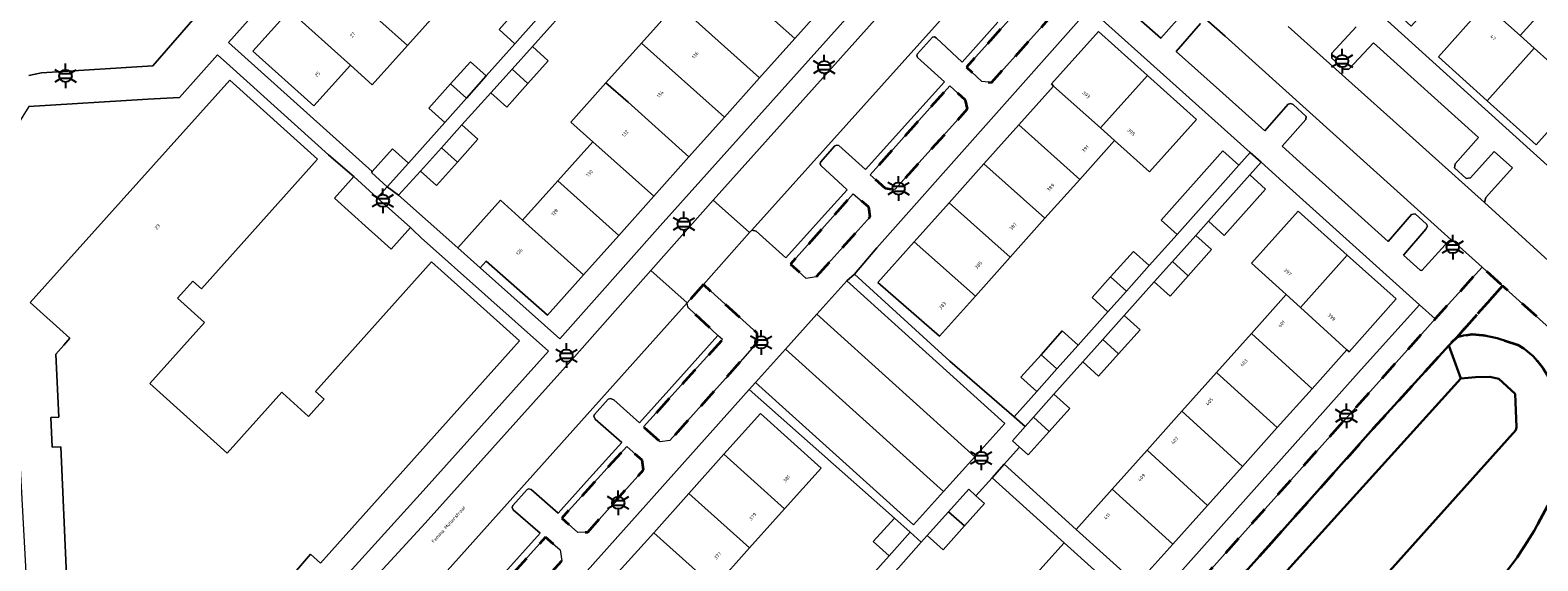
# Model space of a CAD drawing. Extents: x 105780 to 185197, y 477999 to 525027.
# Tile 67 of 562: x 106127 to 106281, y 478780 to 478834. Entities that reach past the tile are written whole.
import ezdxf
from ezdxf.enums import TextEntityAlignment as Align

# ---------------------------------------------------------------- set-up
doc = ezdxf.new("R2010")
doc.units = 0
doc.linetypes.add('XX-HIDDEN', pattern=[4, 2, -2])
for name, color, linetype, lineweight in [('B-GV-GR-MATERIAALGRENS-G', 252, 'XX-HIDDEN', 35), ('B-RO-IE-MEUBILAIR_WEGMEUBILAIR-S', 252, 'Continuous', 25), ('B-WE-GW-WATERGANG_SLOOT_INSTEEK-G', 252, 'Continuous', 30), ('B-XX-KG-KADASTRAAL_BEBOUWING-G', 252, 'Continuous', 20), ('B1-WE-OG-BEBOUWING-T18', 7, 'Continuous', 18), ('B1-WE-OG-TERREIN_ERF-GV', 252, 'Continuous', 18), ('B1-WE-OG-TOPOGRAFIE-T18', 10, 'Continuous', 18), ('B1-WE-VH-VERHARDING_ASFALT-GV', 252, 'Continuous', 18), ('B1-WE-VH-VERHARDING_BETONSTRAATSTEEN-GV', 252, 'Continuous', 18), ('B1-WE-VH-VERHARDING_TEGEL-GV', 252, 'Continuous', 18)]:
    doc.layers.add(name, color=color, linetype=linetype, lineweight=lineweight)
doc.styles.add('NLCS-ISO', font='NLCS-ISO.ttf')
doc.styles.add('NLCS-ISO-M200-T18', font='NLCS-ISO.ttf', dxfattribs={"height": 0.36})

# ---------------------------------------------------------------- blocks, each defined once
blk = doc.blocks.new('B-SIE-WEG_LICHTMAST-SO')
at = {"ltscale": 0.1}
for p, q in [((-1.1, 0.63), (-2.19, 1.27)), ((0, 1.27), (0, 2.53)), ((1.1, 0.63), (2.19, 1.27)), ((-1.1, -0.63), (-2.19, -1.27)), ((0, -1.27), (0, -2.53)), ((1.1, -0.63), (2.19, -1.27))]:
    blk.add_line(p, q, dxfattribs=at)
at = {"flags": 128}
for points in [[(-1.16, 0.5), (1.16, 0.5)], [(-1.16, -0.5), (1.16, -0.5)]]:
    blk.add_lwpolyline(points, dxfattribs=at)
at = {"ltscale": 0.1}
blk.add_circle((0, 0), 1.27, dxfattribs=at)
at = {"style": 'NLCS-ISO'}
blk.add_attdef('TYPE', text='', height=1.8, dxfattribs=at).set_placement((0, 2.53), align=Align.BOTTOM_CENTER)

msp = doc.modelspace()

# ---------------------------------------------------------------- linework, layer by layer
at = {"layer": 'B-GV-GR-MATERIAALGRENS-G', "flags": 128}
for points in [[(106231.06, 478835.591), (106231.005, 478836.515), (106229.199, 478838.062), (106228.786, 478837.522), (106226.333, 478834.785), (106222.623, 478830.644), (106224.173, 478829.183), (106225.184, 478829.087)], [(106222.721, 478826.361), (106222.518, 478827.257), (106220.901, 478828.723), (106217.413, 478824.83), (106212.744, 478819.62), (106214.27, 478818.236), (106215.271, 478818.114)], [(106212.744, 478815.317), (106212.586, 478816.317), (106211.004, 478817.679), (106208.619, 478815.011), (106204.568, 478810.48), (106206.16, 478809.019), (106207.185, 478809.164)], [(106253.591, 478781.647), (106264.344, 478793.665), (106271.022, 478801.009), (106272.056, 478802.15), (106272.895, 478802.994), (106277.556, 478808.267), (106275.456, 478810.161), (106270.661, 478804.873), (106269.872, 478804.003), (106212.069, 478739.52), (106184.409, 478708.578), (106134.741, 478705.78), (106131.611, 478702.256), (106134.86, 478702.372), (106135.109, 478702.415), (106139.808, 478703.245), (106145.439, 478703.644), (106169.596, 478704.709), (106179.64, 478705.209), (106184.795, 478705.767), (106185.313, 478705.916), (106185.744, 478706.09), (106186.031, 478706.286), (106201.884, 478724.089), (106222.081, 478746.54), (106240.059, 478766.626)], [(106277.556, 478808.267), (106272.895, 478802.994), (106273.555, 478803.179), (106274.458, 478803.29), (106275.552, 478803.209), (106276.991, 478802.907), (106279.129, 478802.208), (106279.75, 478801.827), (106280.696, 478801.042), (106281.121, 478800.565), (106281.733, 478799.773), (106282.323, 478798.855), (106282.392, 478798.715), (106282.8, 478797.894), (106283.354, 478796.553), (106283.667, 478795.23), (106284.057, 478793.892), (106284.093, 478791.78), (106283.824, 478790.438), (106283.539, 478789.038), (106283.055, 478787.398), (106280.804, 478783.168), (106279.045, 478780.424), (106277.869, 478778.865), (106242.233, 478738.947), (106218.551, 478711.909), (106211.114, 478703.849), (106205.532, 478698.738), (106201.52, 478695.139), (106194.821, 478689.582), (106193.14, 478688.371), (106191.205, 478687.263), (106189.503, 478686.492), (106188.043, 478686.048), (106183.491, 478685.271), (106175.735, 478684.137), (106164.317, 478682.623), (106142.941, 478681.589), (106140.881, 478681.67), (106140.3, 478681.814), (106139.709, 478682.186), (106139.071, 478682.509), (106138.576, 478682.867), (106138.032, 478683.233), (106137.645, 478683.529), (106137.346, 478683.763), (106136.822, 478684.311), (106136.458, 478684.733), (106135.97, 478685.321), (106133.191, 478690.138), (106132.47, 478691.795), (106132.116, 478692.973), (106132.059, 478693.22), (106131.849, 478694.127), (106131.832, 478695.656), (106132.026, 478697.157), (106132.422, 478698.658), (106132.876, 478699.923), (106133.688, 478701.12), (106134.285, 478701.818), (106134.593, 478702.158), (106134.86, 478702.372), (106131.611, 478702.256), (106130.391, 478700.882), (106131.051, 478688.342), (106130.445, 478688.417), (106130.552, 478686.242), (106130.742, 478685.487), (106131.17, 478684.552), (106131.688, 478683.735), (106133.11, 478682.409), (106133.524, 478682.161), (106134.182, 478682.002), (106134.25, 478682.359), (106138.886, 478682.003), (106138.903, 478679.945), (106142.606, 478679.832), (106149.511, 478680.04), (106153.852, 478680.171), (106163.032, 478680.342), (106164.964, 478680.523), (106173.601, 478681.824), (106183.343, 478683.218), (106186.681, 478683.782), (106188.919, 478684.36), (106190.227, 478684.778), (106191.85, 478685.421), (106193.111, 478686.028), (106194.451, 478686.781), (106196.101, 478687.837), (106197.442, 478688.773), (106198.729, 478689.83), (106219.28, 478707.948), (106231.934, 478722.143), (106249.488, 478741.684), (106266.029, 478760.229), (106280.872, 478776.689), (106281.882, 478777.943), (106283.008, 478779.546), (106289.247, 478789.422), (106289.736, 478790.564), (106290.067, 478791.632), (106290.353, 478792.813), (106290.347, 478794.514), (106289.981, 478795.94), (106289.666, 478796.699), (106289.342, 478797.267), (106288.477, 478798.343), (106284.793, 478801.739)], [(106195.632, 478808.391), (106193.968, 478806.528), (106194.055, 478806.104), (106194.138, 478805.955), (106197.124, 478803.156), (106197.612, 478802.769), (106194.358, 478799.172), (106189.502, 478793.806), (106191.205, 478792.279), (106192.204, 478792.413), (106197.913, 478798.758), (106201.164, 478802.464), (106201.156, 478803.42)], [(106189.494, 478789.401), (106189.362, 478790.395), (106187.802, 478791.811), (106184.445, 478788.12), (106181.132, 478784.477), (106182.754, 478782.988), (106183.776, 478783.046)], [(106167.625, 478776.799), (106167.318, 478776.803), (106165.197, 478774.37), (106170.657, 478769.528), (106171.891, 478769.703), (106175.005, 478773.297), (106181.129, 478780.104), (106180.938, 478781.207), (106179.46, 478782.511), (106175.471, 478778.113), (106171.222, 478773.428), (106170.751, 478773.854), (106170.825, 478773.953), (106170.899, 478774.05), (106170.753, 478774.017)]]:
    msp.add_lwpolyline(points, close=True, dxfattribs=at)
at = {"layer": 'B-WE-GW-WATERGANG_SLOOT_INSTEEK-G', "flags": 128}
for points in [[(106281.733, 478799.773), (106281.121, 478800.565), (106280.696, 478801.042), (106279.75, 478801.827), (106279.129, 478802.208), (106276.991, 478802.907), (106275.552, 478803.209), (106274.458, 478803.29), (106273.555, 478803.179), (106272.895, 478802.994), (106272.056, 478802.15), (106273.293, 478798.768), (106274.778, 478798.898), (106276.24, 478798.921), (106277.186, 478798.738), (106278.84, 478797.184), (106279.005, 478793.788), (106278.915, 478793.487), (106192.711, 478697.367)], [(106255.793, 478779.451), (106273.293, 478798.768), (106272.056, 478802.15), (106271.022, 478801.009), (106264.344, 478793.665), (106253.591, 478781.647), (106240.059, 478766.626)], [(106277.869, 478778.865), (106279.045, 478780.424), (106280.804, 478783.168), (106283.055, 478787.398)]]:
    msp.add_lwpolyline(points, dxfattribs=at)
msp.add_lwpolyline([(106278.915, 478793.487), (106279.005, 478793.788), (106278.84, 478797.184), (106277.186, 478798.738), (106276.24, 478798.921), (106274.778, 478798.898), (106273.293, 478798.768), (106255.793, 478779.451), (106207.798, 478725.764), (106206.349, 478724.149), (106187.705, 478703.365), (106185.437, 478701.83), (106180.534, 478701.409), (106145.701, 478699.871), (106137.915, 478699.347), (106135.811, 478697.026), (106135.706, 478694.076), (106138.388, 478691.826), (106138.812, 478691.751), (106154.411, 478692.446), (106187.679, 478694.109), (106190.132, 478695.749), (106192.711, 478697.367)], close=True, dxfattribs=at)
at = {"layer": 'B-XX-KG-KADASTRAAL_BEBOUWING-G', "flags": 128}
for points in [[(106160.404, 478844.509), (106156.798, 478840.479), (106165.302, 478832.871), (106168.91, 478836.898)], [(106202.364, 478843.184), (106198.757, 478839.156), (106205.004, 478833.563), (106208.611, 478837.592)], [(106198.757, 478839.156), (106196.507, 478841.171), (106192.899, 478837.143), (106201.398, 478829.535), (106205.004, 478833.563)], [(106156.798, 478840.479), (106153.194, 478836.451), (106159.457, 478830.847), (106161.694, 478828.843), (106165.302, 478832.871)], [(106282.93, 478837.859), (106279.36, 478833.876), (106280.812, 478832.578), (106285.622, 478828.275), (106289.19, 478832.26)], [(106153.194, 478836.451), (106149.453, 478832.27), (106155.718, 478826.673), (106159.457, 478830.847)], [(106178.544, 478835.53), (106176.918, 478836.986), (106174.693, 478834.506), (106176.322, 478833.044)], [(106192.899, 478837.143), (106189.292, 478833.115), (106197.792, 478825.506), (106201.398, 478829.535)], [(106280.812, 478832.578), (106279.36, 478833.876), (106275.771, 478837.052), (106270.988, 478831.7), (106275.993, 478827.186)], [(106189.292, 478833.115), (106185.643, 478829.039), (106187.916, 478827.045), (106194.16, 478821.449), (106197.792, 478825.506)], [(106241.164, 478829.777), (106236.134, 478834.279), (106231.318, 478828.923), (106231.539, 478828.71), (106236.359, 478824.416)], [(106178.102, 478832.765), (106176.018, 478830.443), (106177.65, 478828.981), (106179.732, 478831.302)], [(106285.622, 478828.275), (106280.812, 478832.578), (106275.993, 478827.186), (106280.992, 478822.677), (106285.836, 478828.094)], [(106173.37, 478829.74), (106171.75, 478831.194), (106169.712, 478828.923), (106171.339, 478827.467)], [(106177.65, 478828.981), (106176.018, 478830.443), (106173.848, 478828.024), (106175.478, 478826.561)], [(106171.339, 478827.467), (106169.712, 478828.923), (106167.496, 478826.453), (106169.125, 478824.991)], [(106185.643, 478829.039), (106182.039, 478825.015), (106184.292, 478822.997), (106190.557, 478817.423), (106194.16, 478821.449), (106187.916, 478827.045)], [(106236.359, 478824.416), (106231.539, 478828.71), (106227.967, 478824.725), (106234.219, 478819.155), (106237.788, 478823.142)], [(106241.164, 478829.777), (106236.359, 478824.416), (106237.788, 478823.142), (106241.385, 478819.926), (106246.186, 478825.282)], [(106170.889, 478824.727), (106168.792, 478822.39), (106170.423, 478820.928), (106172.519, 478823.264)], [(106227.967, 478824.725), (106224.397, 478820.742), (106230.652, 478815.168), (106234.219, 478819.155)], [(106165.39, 478820.811), (106163.758, 478822.27), (106161.699, 478819.968), (106161.598, 478819.855), (106163.23, 478818.396)], [(106170.423, 478820.928), (106168.792, 478822.39), (106166.635, 478819.986), (106168.265, 478818.523)], [(106184.292, 478822.997), (106180.707, 478818.993), (106186.953, 478813.397), (106190.557, 478817.423)], [(106224.397, 478820.742), (106220.825, 478816.758), (106227.084, 478811.181), (106230.652, 478815.168)], [(106250.527, 478820.607), (106248.902, 478822.059), (106242.571, 478814.976), (106244.196, 478813.524)], [(106159.8, 478819.433), (106157.819, 478817.233), (106161.321, 478814.08), (106162.265, 478813.23), (106163.62, 478812.01), (106165.601, 478814.21), (106162.21, 478817.263)], [(106251.646, 478819.617), (106247.402, 478814.868), (106249.028, 478813.415), (106253.272, 478818.164)], [(106180.707, 478818.993), (106177.104, 478814.967), (106183.349, 478809.371), (106186.953, 478813.397)], [(106177.104, 478814.967), (106174.822, 478817.012), (106170.459, 478812.142), (106172.751, 478810.101), (106173.366, 478810.792), (106179.665, 478805.256), (106183.349, 478809.371)], [(106220.825, 478816.758), (106217.255, 478812.774), (106223.516, 478807.195), (106227.084, 478811.181)], [(106261.643, 478811.398), (106256.621, 478815.894), (106251.822, 478810.561), (106255.386, 478807.367), (106256.831, 478806.051)], [(106246.102, 478813.414), (106243.721, 478810.75), (106245.334, 478809.282), (106247.728, 478811.961)], [(106217.255, 478812.774), (106213.513, 478808.6), (106219.843, 478803.091), (106223.516, 478807.195)], [(106241.344, 478810.333), (106239.719, 478811.785), (106237.382, 478809.171), (106239.009, 478807.721)], [(106261.643, 478811.398), (106256.831, 478806.051), (106261.614, 478801.698), (106261.832, 478801.504), (106266.656, 478806.911)], [(106245.334, 478809.282), (106243.721, 478810.75), (106241.851, 478808.657), (106243.477, 478807.204)], [(106239.009, 478807.721), (106237.382, 478809.171), (106235.48, 478807.044), (106237.105, 478805.592)], [(106256.831, 478806.051), (106255.386, 478807.367), (106251.818, 478803.379), (106258.04, 478797.715), (106261.614, 478801.698)], [(106238.772, 478805.212), (106236.591, 478802.771), (106238.203, 478801.303), (106240.398, 478803.759)], [(106234.053, 478802.177), (106232.428, 478803.629), (106230.251, 478801.194), (106231.878, 478799.744)], [(106238.203, 478801.303), (106236.591, 478802.771), (106234.521, 478800.455), (106236.147, 478799.002)], [(106251.818, 478803.379), (106248.25, 478799.393), (106254.468, 478793.733), (106258.04, 478797.715)], [(106231.878, 478799.744), (106230.251, 478801.194), (106228.189, 478798.887), (106229.814, 478797.435)], [(106248.25, 478799.393), (106244.683, 478795.406), (106250.894, 478789.751), (106254.468, 478793.733)], [(106231.575, 478797.159), (106229.46, 478794.792), (106231.072, 478793.325), (106233.201, 478795.706)], [(106197.744, 478791.013), (106203.966, 478785.436), (106207.694, 478789.596), (106201.479, 478795.18)], [(106231.072, 478793.325), (106229.46, 478794.792), (106228.61, 478793.842), (106227.31, 478792.388), (106228.029, 478791.745), (106228.936, 478790.935)], [(106244.683, 478795.406), (106241.115, 478791.418), (106247.321, 478785.769), (106250.894, 478789.751)], [(106241.115, 478791.418), (106237.547, 478787.431), (106243.748, 478781.787), (106247.321, 478785.769)], [(106197.744, 478791.013), (106194.143, 478786.995), (106200.365, 478781.419), (106203.966, 478785.436)], [(106194.143, 478786.995), (106190.543, 478782.978), (106196.765, 478777.402), (106200.365, 478781.419)], [(106223.576, 478786.768), (106222.842, 478787.427), (106220.776, 478785.125), (106222.398, 478783.668), (106224.465, 478785.971)], [(106237.547, 478787.431), (106233.861, 478783.312), (106240.082, 478777.701), (106243.748, 478781.787)], [(106222.398, 478783.668), (106220.776, 478785.125), (106218.581, 478782.679), (106220.204, 478781.223)], [(106215.214, 478784.475), (106213.05, 478782.063), (106214.673, 478780.608), (106216.837, 478783.02)], [(106190.543, 478782.978), (106186.943, 478778.962), (106193.165, 478773.385), (106196.765, 478777.402)], [(106232.612, 478781.953), (106228.907, 478777.82), (106235.139, 478772.221), (106238.843, 478776.355)]]:
    msp.add_lwpolyline(points, close=True, dxfattribs=at)
msp.add_lwpolyline([(106153.923, 478779.123), (106155.348, 478780.788), (106156.394, 478779.856), (106176.782, 478802.628), (106167.767, 478810.699), (106155.881, 478797.422), (106156.745, 478796.648), (106155.984, 478795.799), (106155.17, 478794.89), (106152.524, 478797.26), (106152.414, 478797.359), (106146.825, 478791.12), (106138.878, 478798.256), (106144.49, 478804.506), (106141.737, 478806.978), (106142.391, 478807.706), (106143.314, 478808.734), (106144.177, 478807.959), (106156.08, 478821.221), (106147.075, 478829.303), (106126.64, 478806.532), (106130.7, 478802.881), (106130.069, 478802.177), (106129.25, 478801.265), (106129.577, 478794.821), (106128.736, 478794.773), (106128.88, 478791.744), (106129.776, 478791.786), (106130.39, 478777.827)], dxfattribs=at)
at = {"layer": 'B1-WE-OG-TERREIN_ERF-GV', "flags": 128}
for points in [[(106170.203, 478859.176), (106146.944, 478833.166), (106161.699, 478819.968), (106163.758, 478822.27), (106165.39, 478820.811), (106169.125, 478824.991), (106167.496, 478826.453), (106169.712, 478828.923), (106171.75, 478831.194), (106173.37, 478829.74), (106176.322, 478833.044), (106174.693, 478834.506)], [(106281.544, 478852.917), (106280.135, 478851.387), (106281.757, 478849.93), (106279.843, 478847.8), (106277.506, 478845.199), (106275.884, 478846.656), (106272.93, 478843.368), (106274.552, 478841.911), (106268.203, 478834.844), (106266.581, 478836.301), (106265.77, 478835.399), (106282.156, 478820.586)], [(106208.611, 478837.592), (106205.004, 478833.563), (106201.398, 478829.535), (106197.792, 478825.506), (106194.16, 478821.449), (106190.557, 478817.423), (106186.953, 478813.397), (106183.349, 478809.371), (106179.665, 478805.256), (106173.366, 478810.792), (106172.751, 478810.101), (106180.915, 478802.833), (106191.19, 478814.408), (106210.563, 478835.928)], [(106285.836, 478828.094), (106280.992, 478822.677), (106275.993, 478827.186), (106270.988, 478831.7), (106275.771, 478837.052), (106279.36, 478833.876), (106282.93, 478837.859)], [(106168.91, 478836.898), (106165.302, 478832.871), (106161.694, 478828.843), (106159.457, 478830.847), (106155.718, 478826.673), (106149.453, 478832.27), (106153.194, 478836.451)], [(106181.041, 478836.04), (106178.102, 478832.765), (106179.732, 478831.302), (106177.65, 478828.981), (106175.478, 478826.561), (106173.848, 478828.024), (106170.889, 478824.727), (106172.519, 478823.264), (106170.423, 478820.928), (106168.265, 478818.523), (106166.635, 478819.986), (106164.381, 478817.553), (106170.459, 478812.142), (106174.822, 478817.012), (106177.104, 478814.967), (106180.707, 478818.993), (106184.292, 478822.997), (106182.039, 478825.015), (106185.643, 478829.039), (106189.292, 478833.115), (106192.899, 478837.143)], [(106159.325, 478778.914), (106166.895, 478787.261), (106179.745, 478801.579), (106166.717, 478813.153), (106165.85, 478813.986), (106165.601, 478814.21), (106163.62, 478812.01), (106162.265, 478813.23), (106161.321, 478814.08), (106157.819, 478817.233), (106159.8, 478819.433), (106159.626, 478819.59), (106157.192, 478821.667), (106147.084, 478830.769), (106145.811, 478831.915), (106141.929, 478827.546), (106138.7, 478827.351), (106126.488, 478826.612), (106123.748, 478822.223), (106124.363, 478811.401), (106124.59, 478807.856), (106124.73, 478805.306), (106126.387, 478775.123)], [(106130.39, 478777.827), (106129.776, 478791.786), (106128.88, 478791.744), (106128.736, 478794.773), (106129.577, 478794.821), (106129.25, 478801.265), (106130.069, 478802.177), (106130.7, 478802.881), (106126.64, 478806.532), (106147.075, 478829.303), (106156.08, 478821.221), (106144.177, 478807.959), (106143.314, 478808.734), (106142.391, 478807.706), (106141.737, 478806.978), (106144.49, 478804.506), (106138.878, 478798.256), (106146.825, 478791.12), (106152.414, 478797.359), (106152.524, 478797.26), (106155.17, 478794.89), (106155.984, 478795.799), (106156.745, 478796.648), (106155.881, 478797.422), (106167.767, 478810.699), (106176.782, 478802.628), (106156.394, 478779.856), (106155.348, 478780.788), (106153.923, 478779.123)], [(106241.944, 478776.022), (106263.083, 478799.694), (106269.033, 478806.295), (106255.03, 478818.913), (106252.807, 478820.916), (106251.646, 478819.617), (106253.272, 478818.164), (106249.028, 478813.415), (106247.402, 478814.868), (106246.102, 478813.414), (106247.728, 478811.961), (106245.334, 478809.282), (106243.477, 478807.204), (106241.851, 478808.657), (106238.772, 478805.212), (106240.398, 478803.759), (106238.203, 478801.303), (106236.147, 478799.002), (106234.521, 478800.455), (106231.575, 478797.159), (106233.201, 478795.706), (106231.072, 478793.325), (106228.936, 478790.935), (106228.029, 478791.745), (106226.458, 478789.989), (106233.861, 478783.312), (106237.547, 478787.431), (106241.115, 478791.418), (106244.683, 478795.406), (106248.25, 478799.393), (106251.818, 478803.379), (106255.386, 478807.367), (106251.822, 478810.561), (106256.621, 478815.894), (106261.643, 478811.398), (106266.656, 478806.911), (106261.832, 478801.504), (106261.614, 478801.698), (106258.04, 478797.715), (106254.468, 478793.733), (106250.894, 478789.751), (106247.321, 478785.769), (106243.748, 478781.787), (106240.082, 478777.701)], [(106228.907, 478777.82), (106232.612, 478781.953), (106225.227, 478788.589), (106223.576, 478786.768), (106224.465, 478785.971), (106222.398, 478783.668), (106220.204, 478781.223), (106218.581, 478782.679), (106217.973, 478782.001), (106215.629, 478779.388)]]:
    msp.add_lwpolyline(points, dxfattribs=at)
for points in [[(106181.041, 478836.04), (106183.261, 478838.513), (106185.296, 478840.78), (106184.151, 478841.804), (106183.512, 478841.089), (106180.567, 478837.793), (106178.544, 478835.53), (106176.322, 478833.044), (106173.37, 478829.74), (106171.339, 478827.467), (106169.125, 478824.991), (106165.39, 478820.811), (106163.23, 478818.396), (106164.381, 478817.553), (106166.635, 478819.986), (106168.792, 478822.39), (106170.889, 478824.727), (106173.848, 478828.024), (106176.018, 478830.443), (106178.102, 478832.765)], [(106239.719, 478811.785), (106241.344, 478810.333), (106244.196, 478813.524), (106242.571, 478814.976), (106248.902, 478822.059), (106250.527, 478820.607), (106251.697, 478821.916), (106235.225, 478836.645), (106213.428, 478812.127), (106211.13, 478809.452), (106220.904, 478800.55), (106227.481, 478794.825), (106229.814, 478797.435), (106228.189, 478798.887), (106230.251, 478801.194), (106232.428, 478803.629), (106234.053, 478802.177), (106237.105, 478805.592), (106235.48, 478807.044), (106237.382, 478809.171)], [(106230.652, 478815.168), (106227.084, 478811.181), (106223.516, 478807.195), (106219.843, 478803.091), (106213.513, 478808.6), (106217.255, 478812.774), (106220.825, 478816.758), (106224.397, 478820.742), (106227.967, 478824.725), (106231.539, 478828.71), (106231.318, 478828.923), (106236.134, 478834.279), (106241.164, 478829.777), (106246.186, 478825.282), (106241.385, 478819.926), (106237.788, 478823.142), (106234.219, 478819.155)], [(106207.079, 478775.402), (106209.2, 478777.766), (106210.821, 478776.312), (106214.673, 478780.608), (106213.05, 478782.063), (106215.214, 478784.475), (106200.338, 478797.653), (106176.867, 478771.39), (106191.766, 478758.329), (106193.93, 478760.741), (106195.553, 478759.286), (106199.344, 478763.514), (106197.722, 478764.969), (106199.876, 478767.369), (106201.983, 478769.717), (106203.603, 478768.263), (106206.562, 478771.562), (106204.939, 478773.018)], [(106193.165, 478773.385), (106189.565, 478769.368), (106185.826, 478765.196), (106179.61, 478770.78), (106183.342, 478774.944), (106186.943, 478778.962), (106190.543, 478782.978), (106194.143, 478786.995), (106197.744, 478791.013), (106201.479, 478795.18), (106207.694, 478789.596), (106203.966, 478785.436), (106200.365, 478781.419), (106196.765, 478777.402)]]:
    msp.add_lwpolyline(points, close=True, dxfattribs=at)
at = {"layer": 'B1-WE-VH-VERHARDING_ASFALT-GV', "flags": 128}
for points in [[(106228.397, 478852.411), (106196.654, 478817.018), (106200.373, 478813.701), (106200.605, 478813.947), (106225.372, 478841.514)], [(106241.487, 478840.574), (106249.113, 478833.805), (106272.306, 478812.96), (106272.418, 478812.902), (106275.456, 478810.161), (106277.556, 478808.267), (106284.793, 478801.739)], [(106291.51, 478802.402), (106275.7, 478816.794), (106266.346, 478825.177), (106255.594, 478834.813)], [(106167.318, 478776.803), (106193.968, 478806.528), (106190.25, 478809.809), (106182.411, 478800.984), (106167.123, 478783.946), (106160.82, 478777.136)]]:
    msp.add_lwpolyline(points, dxfattribs=at)
at = {"layer": 'B1-WE-VH-VERHARDING_BETONSTRAATSTEEN-GV', "flags": 128}
for points in [[(106126.496, 478829.796), (106127.782, 478830.069), (106139.193, 478830.77), (106144.237, 478836.533), (106171.924, 478866.721), (106184.202, 478880.984), (106189.734, 478887.132), (106193.231, 478891.013), (106196.191, 478894.297), (106209.708, 478908.713), (106229.367, 478930.545), (106238.243, 478941.197)], [(106225.372, 478841.514), (106200.605, 478813.947), (106201.038, 478813.864), (106204.098, 478811.107), (106208.068, 478815.51), (106210.383, 478818.078), (106207.661, 478820.565), (106207.596, 478820.734), (106207.654, 478820.919), (106209.121, 478822.596), (106209.299, 478822.672), (106209.53, 478822.626), (106212.251, 478820.158), (106216.886, 478825.307), (106220.338, 478829.142), (106217.6, 478831.625), (106217.531, 478831.87), (106217.573, 478831.997), (106219.114, 478833.716), (106219.333, 478833.737), (106219.491, 478833.63), (106222.163, 478831.17), (106225.815, 478835.253)], [(106246.591, 478835.125), (106244.11, 478832.23), (106248.53, 478828.289), (106253.193, 478824.131), (106255.59, 478826.855), (106255.873, 478826.926), (106256.103, 478826.825), (106257.42, 478825.596), (106257.387, 478825.298), (106254.952, 478822.553), (106256.784, 478820.91), (106261.388, 478816.78), (106265.821, 478812.804), (106268.236, 478815.568), (106268.588, 478815.614), (106269.777, 478814.554), (106269.864, 478814.348), (106269.706, 478814.053), (106267.399, 478811.389), (106269.098, 478809.864), (106269.295, 478809.831), (106272.032, 478812.819), (106272.306, 478812.96), (106249.113, 478833.805), (106241.487, 478840.574)], [(106238.818, 478836.887), (106242.539, 478833.612), (106245.028, 478836.397)], [(106255.594, 478834.813), (106266.346, 478825.177), (106275.7, 478816.794), (106275.838, 478817.281), (106278.571, 478820.351), (106276.7, 478822.008), (106274.262, 478819.308), (106273.824, 478819.235), (106272.634, 478820.32), (106272.718, 478820.748), (106275.097, 478823.444), (106264.331, 478833.129), (106261.804, 478830.454), (106261.303, 478830.436), (106260.061, 478831.568), (106260.044, 478832.068), (106262.55, 478834.781)], [(106174.967, 478778.561), (106178.902, 478782.925), (106176.146, 478785.334), (106176.05, 478785.567), (106176.108, 478785.752), (106177.577, 478787.391), (106177.726, 478787.475), (106177.996, 478787.412), (106180.746, 478784.973), (106183.965, 478788.546), (106187.281, 478792.228), (106184.528, 478794.617), (106184.418, 478794.915), (106184.477, 478795.081), (106185.873, 478796.66), (106186.128, 478796.72), (106186.472, 478796.591), (106189.089, 478794.235), (106193.901, 478799.578), (106197.124, 478803.156), (106194.138, 478805.955), (106194.055, 478806.104), (106193.968, 478806.528), (106167.318, 478776.803)]]:
    msp.add_lwpolyline(points, dxfattribs=at)
for points in [[(106200.373, 478813.701), (106196.654, 478817.018), (106190.25, 478809.809), (106193.968, 478806.528), (106195.632, 478808.391)], [(106210.344, 478808.761), (106207.264, 478805.344), (106223.46, 478790.748), (106226.54, 478794.165)], [(106207.264, 478805.344), (106204.056, 478801.783), (106220.252, 478787.187), (106223.46, 478790.748)], [(106204.056, 478801.783), (106200.976, 478798.366), (106217.172, 478783.77), (106220.252, 478787.187)]]:
    msp.add_lwpolyline(points, close=True, dxfattribs=at)
at = {"layer": 'B1-WE-VH-VERHARDING_TEGEL-GV', "flags": 128}
for points in [[(106126.488, 478826.612), (106138.7, 478827.351), (106141.929, 478827.546), (106145.811, 478831.915), (106147.084, 478830.769), (106157.192, 478821.667), (106159.626, 478819.59), (106159.8, 478819.433), (106162.21, 478817.263), (106163.23, 478818.396), (106161.598, 478819.855), (106161.699, 478819.968), (106146.944, 478833.166), (106170.203, 478859.176)], [(106160.82, 478777.136), (106167.123, 478783.946), (106182.411, 478800.984), (106190.25, 478809.809), (106196.654, 478817.018), (106228.397, 478852.411)], [(106144.237, 478836.533), (106139.193, 478830.77), (106127.782, 478830.069), (106126.496, 478829.796)], [(106176.867, 478771.39), (106200.338, 478797.653), (106200.976, 478798.366), (106204.056, 478801.783), (106207.264, 478805.344), (106210.344, 478808.761), (106211.13, 478809.452), (106213.428, 478812.127), (106235.225, 478836.645), (106251.697, 478821.916), (106252.807, 478820.916), (106255.03, 478818.913), (106269.033, 478806.295), (106270.661, 478804.873), (106275.456, 478810.161), (106272.418, 478812.902), (106272.306, 478812.96), (106272.032, 478812.819), (106269.295, 478809.831), (106269.098, 478809.864), (106267.399, 478811.389), (106269.706, 478814.053), (106269.864, 478814.348), (106269.777, 478814.554), (106268.588, 478815.614), (106268.236, 478815.568), (106265.821, 478812.804), (106261.388, 478816.78), (106256.784, 478820.91), (106254.952, 478822.553), (106257.387, 478825.298), (106257.42, 478825.596), (106256.103, 478826.825), (106255.873, 478826.926), (106255.59, 478826.855), (106253.193, 478824.131), (106248.53, 478828.289), (106244.11, 478832.23), (106246.591, 478835.125)], [(106245.028, 478836.397), (106242.539, 478833.612), (106238.818, 478836.887)], [(106210.563, 478835.928), (106191.19, 478814.408), (106180.915, 478802.833), (106172.751, 478810.101), (106170.459, 478812.142), (106164.381, 478817.553), (106163.23, 478818.396), (106162.21, 478817.263), (106165.601, 478814.21), (106165.85, 478813.986), (106166.717, 478813.153), (106179.745, 478801.579), (106166.895, 478787.261), (106159.325, 478778.914)], [(106225.815, 478835.253), (106222.163, 478831.17), (106219.491, 478833.63), (106219.333, 478833.737), (106219.114, 478833.716), (106217.573, 478831.997), (106217.531, 478831.87), (106217.6, 478831.625), (106220.338, 478829.142), (106216.886, 478825.307), (106212.251, 478820.158), (106209.53, 478822.626), (106209.299, 478822.672), (106209.121, 478822.596), (106207.654, 478820.919), (106207.596, 478820.734), (106207.661, 478820.565), (106210.383, 478818.078), (106208.068, 478815.51), (106204.098, 478811.107), (106201.038, 478813.864), (106200.605, 478813.947), (106200.373, 478813.701), (106195.632, 478808.391), (106201.156, 478803.42), (106201.164, 478802.464), (106197.913, 478798.758), (106192.204, 478792.413), (106191.205, 478792.279), (106189.502, 478793.806), (106194.358, 478799.172), (106197.612, 478802.769), (106197.124, 478803.156), (106193.901, 478799.578), (106189.089, 478794.235), (106186.472, 478796.591), (106186.128, 478796.72), (106185.873, 478796.66), (106184.477, 478795.081), (106184.418, 478794.915), (106184.528, 478794.617), (106187.281, 478792.228), (106183.965, 478788.546), (106180.746, 478784.973), (106177.996, 478787.412), (106177.726, 478787.475), (106177.577, 478787.391), (106176.108, 478785.752), (106176.05, 478785.567), (106176.146, 478785.334), (106178.902, 478782.925), (106174.967, 478778.561)], [(106262.55, 478834.781), (106260.044, 478832.068), (106260.061, 478831.568), (106261.303, 478830.436), (106261.804, 478830.454), (106264.331, 478833.129), (106275.097, 478823.444), (106272.718, 478820.748), (106272.634, 478820.32), (106273.824, 478819.235), (106274.262, 478819.308), (106276.7, 478822.008), (106278.571, 478820.351), (106275.838, 478817.281), (106275.7, 478816.794), (106291.51, 478802.402)], [(106282.156, 478820.586), (106265.77, 478835.399)], [(106175.471, 478778.113), (106179.46, 478782.511), (106180.938, 478781.207), (106181.129, 478780.104), (106175.005, 478773.297)]]:
    msp.add_lwpolyline(points, dxfattribs=at)
for points in [[(106225.184, 478829.087), (106224.173, 478829.183), (106222.623, 478830.644), (106226.333, 478834.785), (106228.786, 478837.522), (106229.199, 478838.062), (106231.005, 478836.515), (106231.06, 478835.591)], [(106215.271, 478818.114), (106214.27, 478818.236), (106212.744, 478819.62), (106217.413, 478824.83), (106220.901, 478828.723), (106222.518, 478827.257), (106222.721, 478826.361)], [(106241.851, 478808.657), (106243.721, 478810.75), (106246.102, 478813.414), (106247.402, 478814.868), (106251.646, 478819.617), (106252.807, 478820.916), (106251.697, 478821.916), (106250.527, 478820.607), (106244.196, 478813.524), (106241.344, 478810.333), (106239.009, 478807.721), (106237.105, 478805.592), (106234.053, 478802.177), (106231.878, 478799.744), (106229.814, 478797.435), (106227.481, 478794.825), (106228.61, 478793.842), (106229.46, 478794.792), (106231.575, 478797.159), (106234.521, 478800.455), (106236.591, 478802.771), (106238.772, 478805.212)], [(106207.185, 478809.164), (106206.16, 478809.019), (106204.568, 478810.48), (106208.619, 478815.011), (106211.004, 478817.679), (106212.586, 478816.317), (106212.744, 478815.317)], [(106225.227, 478788.589), (106226.458, 478789.989), (106228.029, 478791.745), (106227.31, 478792.388), (106228.61, 478793.842), (106227.481, 478794.825), (106220.904, 478800.55), (106211.13, 478809.452), (106210.344, 478808.761), (106226.54, 478794.165), (106223.46, 478790.748), (106220.252, 478787.187), (106217.172, 478783.77), (106200.976, 478798.366), (106200.338, 478797.653), (106215.214, 478784.475), (106216.837, 478783.02), (106217.973, 478782.001), (106218.581, 478782.679), (106220.776, 478785.125), (106222.842, 478787.427), (106223.576, 478786.768)], [(106269.872, 478804.003), (106270.661, 478804.873), (106269.033, 478806.295), (106263.083, 478799.694), (106241.944, 478776.022), (106240.727, 478774.663), (106204.479, 478734.126), (106203.214, 478732.835), (106183.288, 478710.56), (106184.409, 478708.578), (106212.069, 478739.52)], [(106189.494, 478789.401), (106183.776, 478783.046), (106182.754, 478782.988), (106181.132, 478784.477), (106184.445, 478788.12), (106187.802, 478791.811), (106189.362, 478790.395)], [(106226.458, 478789.989), (106225.227, 478788.589), (106232.612, 478781.953), (106238.843, 478776.355), (106240.727, 478774.663), (106241.944, 478776.022), (106240.082, 478777.701), (106233.861, 478783.312)], [(106211.368, 478774.64), (106213.563, 478777.085), (106215.629, 478779.388), (106217.973, 478782.001), (106216.837, 478783.02), (106214.673, 478780.608), (106210.821, 478776.312), (106208.701, 478773.948), (106206.562, 478771.562), (106203.603, 478768.263), (106201.498, 478765.916), (106199.344, 478763.514), (106195.553, 478759.286), (106193.389, 478756.874), (106194.52, 478755.86), (106196.817, 478758.421), (106199.138, 478761.007), (106201.078, 478763.169), (106204.156, 478766.601), (106206.351, 478769.048), (106208.416, 478771.35)]]:
    msp.add_lwpolyline(points, close=True, dxfattribs=at)

# ---------------------------------------------------------------- block references
at = {"layer": 'B-RO-IE-MEUBILAIR_WEGMEUBILAIR-S', "xscale": 0.5, "yscale": 0.5, "zscale": 0.5}
for p in [(106208.03, 478830.641), (106261.111, 478831.261), (106130.246, 478829.75), (106215.643, 478818.211), (106162.787, 478816.962), (106193.621, 478814.592), (106272.454, 478812.218), (106201.566, 478802.465), (106181.592, 478801.107), (106261.547, 478794.944), (106224.125, 478790.63), (106186.907, 478786.04)]:
    msp.add_blockref('B-SIE-WEG_LICHTMAST-SO', p, dxfattribs=at)

# ---------------------------------------------------------------- texts
at = {"layer": 'B1-WE-OG-BEBOUWING-T18', "style": 'NLCS-ISO-M200-T18'}
for s, rotation, p in [('27', 48.2, (106159.679, 478833.942)), ('47', 318.1, (106276.592, 478833.676)), ('136', 48.2, (106194.794, 478831.88)), ('25', 48.2, (106156.071, 478829.915)), ('134', 48.2, (106191.211, 478827.877)), ('393', 318.2, (106234.874, 478827.814)), ('132', 48.2, (106187.605, 478823.849)), ('395', 318.2, (106239.488, 478823.991)), ('391', 48.2, (106234.782, 478822.297)), ('130', 48.2, (106183.958, 478819.776)), ('389', 48.2, (106231.237, 478818.327)), ('128', 48.2, (106180.392, 478815.791)), ('23', 45.8, (106139.659, 478814.296)), ('387', 48.2, (106227.378, 478814.339)), ('126', 48.2, (106176.762, 478811.737)), ('385', 48.2, (106223.833, 478810.369)), ('397', 318.2, (106255.534, 478809.662)), ('383', 48.2, (106220.14, 478806.233)), ('399', 318.2, (106260.036, 478805.047)), ('401', 48.2, (106254.906, 478804.353)), ('403', 48.2, (106251.048, 478800.365)), ('405', 48.2, (106247.502, 478796.395)), ('407', 48.2, (106243.957, 478792.425)), ('381', 48.2, (106204.172, 478788.512)), ('409', 48.2, (106240.56, 478788.621)), ('379', 48.2, (106200.698, 478784.635)), ('411', 48.2, (106237.014, 478784.651)), ('377', 48.2, (106197.098, 478780.618))]:
    msp.add_text(s, height=0.36, rotation=rotation, dxfattribs=at).set_placement(p, align=Align.MIDDLE)
at = {"layer": 'B1-WE-OG-TOPOGRAFIE-T18', "style": 'NLCS-ISO-M200-T18'}
msp.add_text('Femina Mullerstraat', height=0.36, rotation=48.1, dxfattribs=at).set_placement((106169.516, 478783.833), align=Align.MIDDLE)

doc.saveas('drawing.dxf')
